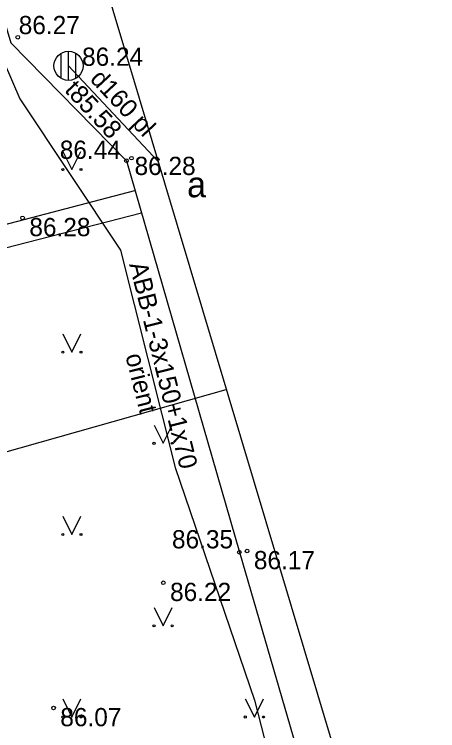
# Model space of a CAD drawing. Extents: x 576692 to 577659, y 273254 to 273799.
# Drawn here: x 576830.92 to 576842.52, y 273677.13 to 273696.76 of the extents above; entities that cross this region are included whole.
import ezdxf

# ---------------------------------------------------------------- set-up
doc = ezdxf.new("R2010")
doc.units = 0
for name, color, linetype in [('BUVE_EKAS_####_####_#', 7, 'Continuous'), ('CELI_CAPM_####_####_#', 7, 'Continuous'), ('CELI_CMAL_####_####_#', 7, 'Continuous'), ('CELI_TAKA_####_####_#', 7, 'Continuous'), ('DREN_RENE_####_####_#', 7, 'Continuous'), ('GEOD_SITP_####_TKST_#', 7, 'Continuous'), ('HIDT_REZV_####_TKST_#', 7, 'Continuous'), ('Level 50', 7, 'Continuous'), ('LKAN_ELEM_PAST_TKST_#', 7, 'Continuous'), ('RELJ_ELEM_####_####_#', 7, 'Continuous'), ('SAKK_IZVK_####_TKST_#', 7, 'Continuous'), ('SAKK_KKAN_####_####_#', 7, 'Continuous'), ('TERT_IZMT_####_TKST_#', 7, 'Continuous'), ('UDTK_VADP_UDEN_####_#', 7, 'Continuous')]:
    doc.layers.add(name, color=color, linetype=linetype)

msp = doc.modelspace()

# ---------------------------------------------------------------- linework, layer by layer
at = {"layer": 'BUVE_EKAS_####_####_#'}
msp.add_lwpolyline([(576826.547, 273710.441), (576827.964, 273705.59), (576830.829, 273695.978), (576833.995, 273692.742), (576837.087, 273682.014), (576839.868, 273672.465), (576840.678, 273669.48), (576840.372, 273668.361)], dxfattribs=at)
at = {"layer": 'CELI_CAPM_####_####_#'}
for points in [[(576820.207, 273688.259), (576834.229, 273691.93)], [(576820.381, 273687.711), (576834.407, 273691.312)]]:
    msp.add_lwpolyline(points, dxfattribs=at)
at = {"layer": 'CELI_TAKA_####_####_#'}
msp.add_lwpolyline([(576822.461, 273734.186), (576841.308, 273671.168), (576850.453, 273673.856), (576864.919, 273653.745), (576866.76, 273640.771), (576872.899, 273632.451), (576876.069, 273623.909), (576875.901, 273608.92), (576873.238, 273590.115)], dxfattribs=at)
at = {"layer": 'GEOD_SITP_####_TKST_#'}
msp.add_spline([(576831.678, 273665.671), (576831.674, 273665.681), (576831.396, 273666.207), (576831.218, 273666.449), (576831.013, 273666.677), (576830.685, 273666.946), (576830.318, 273667.145), (576829.748, 273667.384), (576829.174, 273667.608), (576828.601, 273667.835), (576828.036, 273668.079), (576827.279, 273668.439), (576824.421, 273669.986), (576823.251, 273670.765), (576822.313, 273671.782), (576821.617, 273673.17), (576821.416, 273673.785), (576821.228, 273674.401), (576820.932, 273675.65), (576820.798, 273676.415), (576820.543, 273677.914), (576820.434, 273678.878), (576820.426, 273679.363), (576820.458, 273679.843), (576820.552, 273680.292), (576820.705, 273680.731), (576820.875, 273681.166), (576821.024, 273681.604), (576821.197, 273682.049), (576821.157, 273682.481), (576821.069, 273682.573), (576820.972, 273682.639), (576820.755, 273682.717)], degree=3, dxfattribs=at)
at = {"layer": 'Level 50'}
for points in [[(576832.408, 273695.344), (576834.861, 273692.725)], [(576813.731, 273679.96), (576836.73, 273686.475)]]:
    msp.add_lwpolyline(points, dxfattribs=at)
at = {"layer": 'LKAN_ELEM_PAST_TKST_#'}
for p, q in [((576832.25, 273693), (576832.5, 273692.5)), ((576832.5, 273692.5), (576832.75, 273693)), ((576832.25, 273688), (576832.5, 273687.5)), ((576832.5, 273687.5), (576832.75, 273688)), ((576834.75, 273685.5), (576835, 273685)), ((576835, 273685), (576835.25, 273685.5)), ((576832.25, 273683), (576832.5, 273682.5)), ((576832.5, 273682.5), (576832.75, 273683)), ((576834.75, 273680.5), (576835, 273680)), ((576835, 273680), (576835.25, 273680.5)), ((576832.25, 273678), (576832.5, 273677.5)), ((576832.5, 273677.5), (576832.75, 273678)), ((576837.25, 273678), (576837.5, 273677.5)), ((576837.5, 273677.5), (576837.75, 273678))]:
    msp.add_line(p, q, dxfattribs=at)
for centre, radius in [((576832.25, 273692.5), 0.028), ((576832.75, 273692.5), 0.0263), ((576832.25, 273687.5), 0.028), ((576832.75, 273687.5), 0.0263), ((576834.75, 273685), 0.028), ((576835.25, 273685), 0.0263), ((576832.25, 273682.5), 0.028), ((576832.75, 273682.5), 0.0263), ((576834.75, 273680), 0.028), ((576835.25, 273680), 0.0263), ((576832.25, 273677.5), 0.028), ((576832.75, 273677.5), 0.0263), ((576837.25, 273677.5), 0.028), ((576837.75, 273677.5), 0.0263)]:
    msp.add_circle(centre, radius, dxfattribs=at)
at = {"layer": 'RELJ_ELEM_####_####_#'}
for centre in [(576831.02, 273696.129), (576834.131, 273692.814), (576833.995, 273692.742), (576831.15, 273691.176), (576837.087, 273682.014), (576837.299, 273682.049), (576835.004, 273681.178), (576831.998, 273677.747)]:
    msp.add_circle(centre, 0.05, dxfattribs=at)
at = {"layer": 'SAKK_IZVK_####_TKST_#'}
msp.add_lwpolyline([(576759.84, 273735.248), (576761.313, 273734.28), (576767.206, 273730.776), (576770.564, 273730.274), (576778.477, 273729.625), (576785.459, 273729.423), (576792.918, 273728.98), (576803.628, 273728.696), (576810.639, 273728.503), (576815.66, 273728.177), (576816.919, 273727.316), (576819.204, 273724.689), (576820.668, 273721.711), (576821.541, 273718.993), (576825.179, 273708.857), (576827.438, 273702.865), (576831.076, 273694.441), (576833.836, 273690.297), (576835.332, 273684.335), (576837.505, 273677.965), (576838.936, 273672.367), (576839.264, 273670.765)], dxfattribs=at)
at = {"layer": 'UDTK_VADP_UDEN_####_#'}
for p, q in [((576832.208, 273694.998), (576832.208, 273695.69)), ((576832.408, 273694.944), (576832.408, 273695.744)), ((576832.608, 273694.998), (576832.608, 273695.69))]:
    msp.add_line(p, q, dxfattribs=at)
msp.add_circle((576832.408, 273695.344), 0.4, dxfattribs=at)

# ---------------------------------------------------------------- texts
at = {"layer": 'CELI_CMAL_####_####_#'}
msp.add_text('a', height=0.7, dxfattribs=at).set_placement((576835.655, 273691.743))
at = {"layer": 'DREN_RENE_####_####_#'}
for s, rotation, p in [('ABB-1-3x150+1x70', 283.9477, (576834.068, 273689.904)), ('orient', 284.0873, (576833.963, 273687.402))]:
    msp.add_text(s, height=0.5, rotation=rotation, dxfattribs=at).set_placement(p)
at = {"layer": 'HIDT_REZV_####_TKST_#'}
for s, p in [(' 86.27', (576830.859, 273696.212)), (' 86.44', (576831.983, 273692.794)), (' 86.28', (576834.031, 273692.352)), (' 86.28', (576831.15, 273690.676)), (' 86.35', (576835.056, 273682.121)), (' 86.17', (576837.299, 273681.549)), (' 86.22', (576835.004, 273680.678)), (' 86.07', (576831.998, 273677.247))]:
    msp.add_text(s, height=0.5, dxfattribs=at).set_placement(p)
at = {"layer": 'SAKK_KKAN_####_####_#'}
msp.add_text('  86.24', height=0.5, dxfattribs=at).set_placement((576832.408, 273695.344))
at = {"layer": 'TERT_IZMT_####_TKST_#'}
for s, p in [('d160 pl', (576832.972, 273694.961)), ('t85.58', (576832.276, 273694.661))]:
    msp.add_text(s, height=0.5, rotation=313.1237, dxfattribs=at).set_placement(p)

doc.saveas('drawing.dxf')
